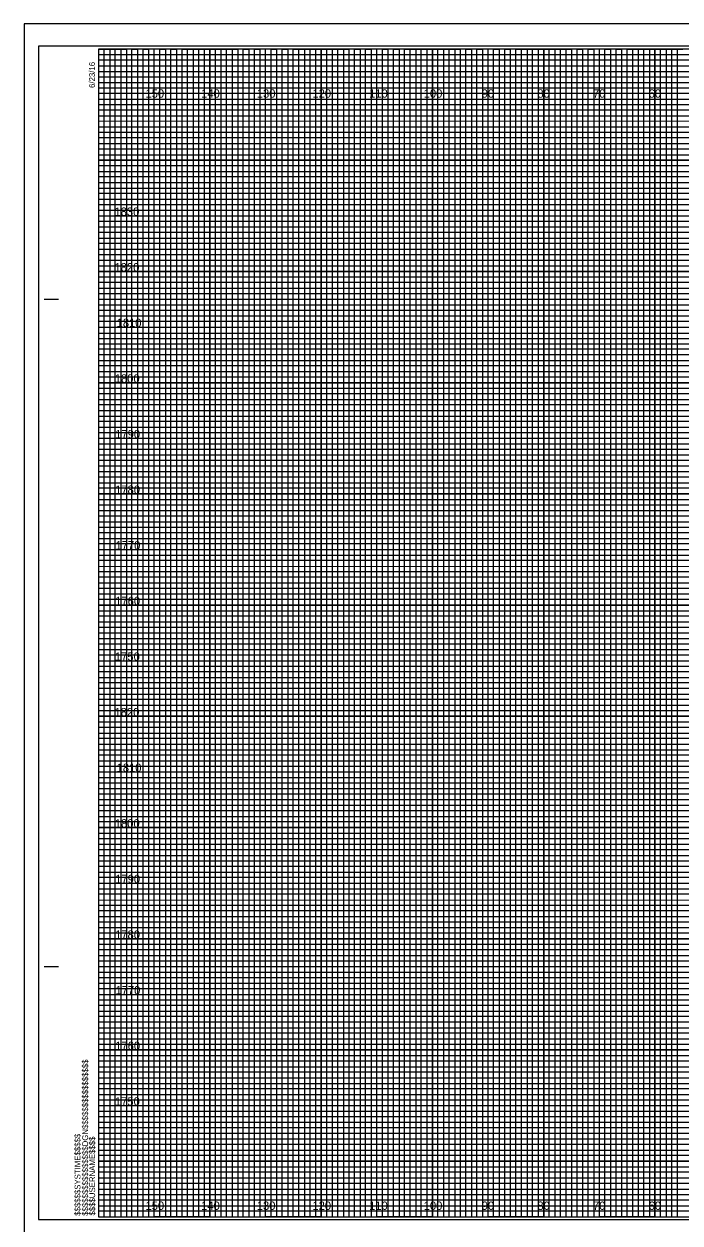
# Model space of a CAD drawing. Extents: x -419 to 4739, y -630 to 13534.
# Drawn here: x 476.2 to 594.1, y 1311.4 to 1527 of the extents above; entities that cross this region are included whole.
import ezdxf

# ---------------------------------------------------------------- set-up
doc = ezdxf.new("R2010")
doc.units = 0
for name, color, linetype in [('Old_Level_62', 7, 'Continuous'), ('Pattern 1', 7, 'Continuous'), ('Pattern 18', 7, 'Continuous'), ('Pattern 4', 7, 'Continuous'), ('Pattern 5', 7, 'Continuous'), ('Prop Dimension', 7, 'Continuous'), ('Prop Horizontal Alignment', 7, 'Continuous'), ('Raster_Level_0', 7, 'Continuous'), ('Scratch_Level_0', 7, 'Continuous'), ('Scratch_Level_3', 7, 'Continuous'), ('Scratch_Level_5', 7, 'Continuous')]:
    doc.layers.add(name, color=color, linetype=linetype)

msp = doc.modelspace()

# ---------------------------------------------------------------- linework, layer by layer
at = {"layer": 'Old_Level_62'}
for p, q in [((479.78, 1477.54), (482.28, 1477.54)), ((479.88, 1477.54), (482.38, 1477.54)), ((479.78, 1357.54), (482.28, 1357.54)), ((479.88, 1357.54), (482.38, 1357.54)), ((489.58, 1312.54), (489.58, 1312.54)), ((489.58, 1312.54), (489.58, 1312.54)), ((489.58, 1312.54), (489.58, 1312.54)), ((489.58, 1312.54), (489.58, 1312.54)), ((489.58, 1312.54), (489.58, 1312.54)), ((489.58, 1312.54), (489.58, 1312.54)), ((489.58, 1312.54), (489.58, 1312.54))]:
    msp.add_line(p, q, dxfattribs=at)
msp.add_lwpolyline([(809.58, 1522.54), (489.58, 1522.54), (489.58, 1312.54), (809.58, 1312.54)], close=True, dxfattribs=at)
at = {"layer": 'Pattern 18'}
msp.add_lwpolyline([(476.18, 1308.04), (812.88, 1308.04), (812.88, 1527.04), (476.18, 1527.04)], close=True, dxfattribs=at)
at = {"layer": 'Pattern 4'}
for p, q in [((489.58, 1521.54), (749.58, 1521.54)), ((749.58, 1520.52), (489.58, 1520.52)), ((489.58, 1520.52), (489.58, 1519.54)), ((489.58, 1519.54), (749.58, 1519.54)), ((749.58, 1518.43), (489.58, 1518.43)), ((489.58, 1518.43), (489.58, 1516.54)), ((489.58, 1516.54), (809.58, 1516.54))]:
    msp.add_line(p, q, dxfattribs=at)
for points in [[(489.58, 1515.54), (759.58, 1515.54), (809.58, 1515.54), (809.58, 1514.54), (489.58, 1514.54)], [(489.58, 1513.54), (809.58, 1513.54), (809.58, 1511.54), (489.58, 1511.54)], [(489.58, 1510.54), (809.58, 1510.54), (809.58, 1509.54), (489.58, 1509.52)], [(489.58, 1508.54), (809.58, 1508.54), (809.58, 1506.54), (489.58, 1506.54)], [(489.58, 1505.54), (809.58, 1505.54), (809.58, 1504.54), (489.58, 1504.54)], [(489.58, 1503.54), (809.58, 1503.54), (809.58, 1501.54), (489.58, 1501.54)], [(489.58, 1500.54), (809.58, 1500.54), (809.58, 1499.54), (489.58, 1499.54)], [(489.58, 1498.54), (809.58, 1498.54), (809.58, 1496.54), (489.58, 1496.54)], [(489.58, 1495.54), (809.58, 1495.54), (809.58, 1494.54), (489.58, 1494.54)], [(489.58, 1493.54), (809.58, 1493.54), (809.58, 1491.54), (489.58, 1491.54)], [(489.58, 1490.54), (809.58, 1490.54), (809.58, 1489.54), (489.58, 1489.54)], [(489.58, 1488.54), (809.58, 1488.54), (809.58, 1486.49), (809.58, 1485.54), (809.58, 1484.54), (489.58, 1484.54)], [(489.58, 1486.54), (809.58, 1486.54), (809.58, 1485.54), (489.58, 1485.54)], [(489.58, 1483.54), (809.58, 1483.54), (809.58, 1481.54), (489.58, 1481.57)], [(489.58, 1481.57), (809.58, 1481.54), (809.58, 1480.54), (489.58, 1480.54)], [(489.58, 1479.54), (809.58, 1479.54), (809.58, 1478.54), (489.58, 1478.54)], [(489.58, 1476.54), (809.58, 1476.54), (809.58, 1475.54), (489.58, 1475.54)], [(489.58, 1474.54), (809.58, 1474.54), (809.58, 1473.54), (489.58, 1473.54)], [(489.51, 1471.43), (809.58, 1471.43), (809.58, 1470.42), (489.51, 1470.42)], [(489.58, 1469.54), (809.58, 1469.54), (809.58, 1468.54), (489.58, 1468.54)], [(489.58, 1466.54), (809.58, 1466.54), (809.58, 1465.54), (489.58, 1465.54)], [(489.58, 1464.54), (809.58, 1464.54), (809.58, 1463.54), (489.58, 1463.54)], [(489.58, 1461.54), (809.58, 1461.54), (809.58, 1460.54), (489.58, 1460.54)], [(489.58, 1459.54), (809.58, 1459.54), (809.58, 1458.54), (489.58, 1458.54)], [(489.58, 1456.54), (809.58, 1456.54), (809.58, 1455.54), (489.58, 1455.54)], [(489.58, 1454.54), (809.58, 1454.54), (809.58, 1453.54), (489.58, 1453.54)], [(489.58, 1451.54), (809.58, 1451.54), (809.57, 1450.52), (489.58, 1450.54)], [(489.58, 1449.54), (809.58, 1449.54), (809.58, 1448.54), (489.58, 1448.54)], [(489.58, 1446.54), (809.58, 1446.54), (809.58, 1445.54), (489.58, 1445.54)], [(489.58, 1444.54), (809.58, 1444.54), (809.58, 1443.54), (489.58, 1443.54)], [(489.58, 1441.54), (809.58, 1441.54), (809.58, 1440.54), (489.58, 1440.54)], [(489.58, 1439.54), (809.58, 1439.54), (809.58, 1438.54), (489.58, 1438.54)], [(489.58, 1436.54), (809.58, 1436.54), (809.58, 1435.54), (489.58, 1435.54)], [(489.58, 1434.54), (809.58, 1434.54), (809.58, 1433.54), (489.58, 1433.54)], [(489.58, 1431.54), (809.58, 1431.54), (809.58, 1430.54), (489.58, 1430.54)], [(489.58, 1429.53), (809.65, 1429.45), (809.58, 1428.54), (489.58, 1428.54)], [(489.58, 1426.54), (809.58, 1426.54), (809.58, 1425.54), (489.58, 1425.54)], [(489.58, 1424.54), (809.58, 1424.54), (809.58, 1423.54), (489.58, 1423.54)], [(489.58, 1421.54), (809.58, 1421.54), (809.58, 1420.54), (489.58, 1420.54)], [(489.58, 1419.54), (809.58, 1419.54), (809.58, 1418.54), (489.58, 1418.54)], [(489.58, 1416.54), (809.58, 1416.54), (809.58, 1415.54), (489.58, 1415.54)], [(489.58, 1414.54), (809.58, 1414.54), (809.58, 1413.54), (489.58, 1413.54)], [(489.58, 1411.54), (809.58, 1411.54), (809.58, 1410.54), (489.58, 1410.54)], [(489.58, 1409.54), (809.58, 1409.54), (809.58, 1408.54), (489.58, 1408.54)], [(489.58, 1406.54), (809.58, 1406.54), (809.58, 1405.54), (489.58, 1405.54)], [(489.58, 1404.54), (809.58, 1404.54), (809.58, 1403.54), (489.58, 1403.54)], [(489.58, 1401.54), (809.58, 1401.54), (809.58, 1400.54), (489.58, 1400.54)], [(489.58, 1399.54), (809.58, 1399.54), (809.58, 1398.54), (489.58, 1398.54)], [(489.58, 1396.54), (809.58, 1396.54), (809.58, 1395.54), (489.58, 1395.54)], [(489.58, 1394.54), (809.58, 1394.54), (809.58, 1393.54), (489.58, 1393.54)], [(489.58, 1391.54), (809.58, 1391.54), (809.57, 1390.52), (489.58, 1390.54)], [(489.58, 1389.54), (809.58, 1389.54), (809.58, 1388.54), (489.58, 1388.54)], [(489.58, 1386.54), (809.58, 1386.54), (809.58, 1385.54), (489.58, 1385.54)], [(489.58, 1384.54), (809.58, 1384.54), (809.58, 1383.54), (489.58, 1383.54)], [(489.58, 1381.54), (809.58, 1381.54), (809.58, 1380.54), (489.58, 1380.54)], [(489.58, 1379.54), (809.58, 1379.54), (809.58, 1378.54), (489.58, 1378.54)], [(489.58, 1376.54), (809.58, 1376.54), (809.58, 1375.54), (489.58, 1375.54)], [(489.58, 1374.54), (809.58, 1374.54), (809.58, 1373.54), (489.58, 1373.54)], [(489.58, 1371.54), (809.58, 1371.54), (809.58, 1370.54), (489.58, 1370.54)], [(489.58, 1369.53), (809.65, 1369.45), (809.58, 1368.54), (489.58, 1368.54)], [(489.58, 1366.54), (809.58, 1366.54), (809.58, 1365.54), (489.58, 1365.54)], [(489.58, 1364.54), (809.58, 1364.54), (809.58, 1363.54), (489.58, 1363.54)], [(489.58, 1361.54), (809.58, 1361.54), (809.58, 1360.54), (489.58, 1360.54)], [(489.58, 1359.54), (809.58, 1359.54), (809.58, 1358.54), (489.58, 1358.54)], [(489.58, 1356.54), (809.58, 1356.54), (809.58, 1355.54), (489.58, 1355.54)], [(489.58, 1354.54), (809.58, 1354.54), (809.58, 1353.54), (489.58, 1353.54)], [(489.58, 1351.54), (809.58, 1351.54), (809.58, 1350.54), (489.58, 1350.54)], [(489.58, 1349.54), (809.58, 1349.54), (809.58, 1348.54), (489.58, 1348.54)], [(489.58, 1346.54), (809.58, 1346.54), (809.58, 1345.54), (489.58, 1345.54)], [(489.58, 1344.54), (809.58, 1344.54), (809.58, 1343.54), (489.58, 1343.54)], [(489.58, 1341.54), (809.58, 1341.54), (809.58, 1340.54), (489.58, 1340.54)], [(489.58, 1339.54), (809.58, 1339.54), (809.58, 1338.54), (489.58, 1338.54)], [(489.58, 1336.54), (809.58, 1336.54), (809.58, 1335.54), (489.58, 1335.54)], [(489.58, 1334.54), (809.58, 1334.54), (809.58, 1333.54), (489.58, 1333.54)], [(489.58, 1331.54), (809.58, 1331.54), (809.58, 1330.54), (489.58, 1330.54)], [(489.58, 1329.54), (809.58, 1329.54), (809.58, 1328.54), (489.58, 1328.54)], [(489.58, 1326.54), (809.58, 1326.54), (809.58, 1325.54), (489.58, 1325.54)], [(489.58, 1324.54), (809.58, 1324.54), (809.58, 1323.54), (489.58, 1323.54)], [(489.58, 1321.54), (809.58, 1321.54), (809.58, 1320.54), (489.58, 1320.54)], [(489.58, 1319.54), (809.58, 1319.54), (809.58, 1318.54), (489.58, 1318.54)], [(489.58, 1316.54), (809.58, 1316.54), (809.58, 1315.54), (489.58, 1315.54)], [(489.58, 1314.54), (809.58, 1314.54), (809.58, 1313.54), (489.58, 1313.54)]]:
    msp.add_lwpolyline(points, dxfattribs=at)
at = {"layer": 'Pattern 5'}
for p, q in [((812.88, 1527.04), (476.18, 1527.04)), ((476.18, 1527.04), (476.18, 1308.04))]:
    msp.add_line(p, q, dxfattribs=at)
at = {"layer": 'Prop Dimension'}
for points in [[(489.58, 1312.54), (490.58, 1312.54), (490.58, 1522.54), (491.58, 1522.54), (491.58, 1312.54)], [(491.58, 1312.54), (492.58, 1312.54), (492.58, 1522.54), (493.58, 1522.54), (493.58, 1312.54)], [(494.58, 1312.54), (495.58, 1312.54), (495.58, 1522.54), (496.58, 1522.54), (496.58, 1312.54)], [(496.58, 1312.54), (497.58, 1312.54), (497.58, 1522.54), (498.58, 1522.54), (498.58, 1312.54)], [(499.58, 1312.54), (500.58, 1312.54), (500.58, 1522.54), (501.58, 1522.54), (501.58, 1312.54)], [(501.58, 1312.54), (502.58, 1312.54), (502.58, 1522.54), (503.58, 1522.54), (503.58, 1312.54)], [(504.58, 1312.54), (505.58, 1312.54), (505.58, 1522.54), (506.58, 1522.54), (506.58, 1312.54)], [(506.58, 1312.54), (507.58, 1312.54), (507.58, 1522.54), (508.58, 1522.54), (508.58, 1312.54)], [(509.58, 1312.54), (510.58, 1312.54), (510.58, 1522.54), (511.58, 1522.54), (511.58, 1312.54)], [(511.58, 1312.54), (512.58, 1312.54), (512.58, 1522.54), (513.58, 1522.54), (513.58, 1312.54)], [(514.58, 1312.54), (515.58, 1312.54), (515.58, 1522.54), (516.58, 1522.54), (516.58, 1312.54)], [(516.58, 1312.54), (517.58, 1312.54), (517.58, 1522.54), (518.58, 1522.54), (518.58, 1312.54)], [(519.58, 1312.54), (520.58, 1312.54), (520.58, 1522.54), (521.58, 1522.54), (521.58, 1312.54)], [(521.58, 1312.54), (522.58, 1312.54), (522.58, 1522.54), (523.58, 1522.54), (523.58, 1312.54)], [(524.58, 1312.54), (525.58, 1312.54), (525.58, 1522.54), (526.58, 1522.54), (526.58, 1312.54)], [(526.58, 1312.54), (527.58, 1312.54), (527.58, 1522.54), (528.58, 1522.54), (528.58, 1312.54)], [(529.58, 1312.54), (530.58, 1312.54), (530.58, 1522.54), (531.58, 1522.54), (531.58, 1312.54)], [(531.58, 1312.54), (532.58, 1312.54), (532.58, 1522.54), (533.58, 1522.54), (533.58, 1312.54)], [(534.58, 1312.54), (535.58, 1312.54), (535.58, 1522.54), (536.58, 1522.54), (536.58, 1312.54)], [(536.58, 1312.54), (537.58, 1312.54), (537.58, 1522.54), (538.58, 1522.54), (538.58, 1312.54)], [(539.58, 1312.54), (540.58, 1312.54), (540.58, 1522.54), (541.58, 1522.54), (541.58, 1312.54)], [(541.58, 1312.54), (542.58, 1312.54), (542.58, 1522.54), (543.58, 1522.54), (543.58, 1312.54)], [(544.58, 1312.54), (545.58, 1312.54), (545.58, 1522.54), (546.58, 1522.54), (546.58, 1312.54)], [(546.58, 1312.54), (547.58, 1312.54), (547.58, 1522.54), (548.58, 1522.54), (548.58, 1312.54)], [(549.58, 1312.54), (550.58, 1312.54), (550.58, 1522.54), (551.58, 1522.54), (551.58, 1312.54)], [(551.58, 1312.54), (552.58, 1312.54), (552.58, 1522.54), (553.58, 1522.54), (553.58, 1312.54)], [(554.58, 1312.54), (555.58, 1312.54), (555.58, 1522.54), (556.58, 1522.54), (556.58, 1312.54)], [(556.58, 1312.54), (557.58, 1312.54), (557.58, 1522.54), (558.58, 1522.54), (558.58, 1312.54)], [(559.58, 1312.54), (560.58, 1312.54), (560.58, 1522.54), (561.58, 1522.54), (561.58, 1312.54)], [(561.58, 1312.54), (562.58, 1312.54), (562.58, 1522.54), (563.58, 1522.54), (563.58, 1312.54)], [(564.58, 1312.54), (565.58, 1312.54), (565.58, 1522.54), (566.58, 1522.54), (566.58, 1312.54)], [(566.58, 1312.54), (567.58, 1312.54), (567.58, 1522.54), (568.58, 1522.54), (568.58, 1312.54)], [(569.58, 1312.54), (570.58, 1312.54), (570.58, 1522.54), (571.58, 1522.54), (571.58, 1312.54)], [(571.58, 1312.54), (572.58, 1312.54), (572.58, 1522.54), (573.58, 1522.54), (573.58, 1312.54)], [(574.58, 1312.54), (575.58, 1312.54), (575.58, 1522.54), (576.58, 1522.54), (576.58, 1312.54)], [(576.58, 1312.54), (577.58, 1312.54), (577.58, 1522.54), (578.58, 1522.54), (578.58, 1312.54)], [(579.58, 1312.54), (580.58, 1312.54), (580.58, 1522.54), (581.58, 1522.54), (581.58, 1312.54)], [(581.58, 1312.54), (582.58, 1312.54), (582.58, 1522.54), (583.58, 1522.54), (583.58, 1312.54)], [(584.58, 1312.54), (585.58, 1312.54), (585.58, 1522.54), (586.58, 1522.54), (586.58, 1312.54)], [(586.58, 1312.54), (587.58, 1312.54), (587.58, 1522.54), (588.58, 1522.54), (588.58, 1312.54)], [(589.58, 1312.54), (590.58, 1312.54), (590.58, 1522.54), (591.58, 1522.54), (591.58, 1312.54)], [(591.58, 1312.54), (592.58, 1312.54), (592.58, 1522.54), (593.58, 1522.54), (593.58, 1312.54)]]:
    msp.add_lwpolyline(points, dxfattribs=at)
at = {"layer": 'Prop Horizontal Alignment'}
for points in [[(489.58, 1522.54), (494.58, 1522.54), (494.58, 1312.54), (504.58, 1312.54), (504.58, 1522.54), (514.58, 1522.54), (514.58, 1312.54), (524.58, 1312.54), (524.58, 1522.54), (534.58, 1522.54), (534.58, 1312.54), (544.58, 1312.54), (544.58, 1522.54), (554.58, 1522.54), (554.58, 1312.54), (564.58, 1312.54), (564.58, 1522.54), (574.58, 1522.54), (574.58, 1312.54), (584.58, 1312.54), (584.58, 1522.54), (594.58, 1522.54)], [(489.58, 1517.54), (764.58, 1517.54)], [(489.58, 1497.54), (809.58, 1497.54), (809.58, 1507.54), (489.58, 1507.54)], [(489.58, 1477.54), (809.58, 1477.54), (809.58, 1487.54), (489.58, 1487.54)], [(489.58, 1457.54), (809.58, 1457.54), (809.58, 1467.54), (489.58, 1467.54)], [(489.58, 1437.54), (809.58, 1437.54), (809.58, 1447.54), (489.58, 1447.54)], [(489.58, 1417.54), (809.58, 1417.54), (809.58, 1427.54), (489.58, 1427.54)], [(489.58, 1397.54), (809.58, 1397.54), (809.58, 1407.54), (489.58, 1407.54)], [(489.58, 1377.54), (809.58, 1377.54), (809.58, 1387.54), (489.58, 1387.54)], [(489.58, 1357.54), (809.58, 1357.54), (809.58, 1367.54), (489.58, 1367.54)], [(489.58, 1337.54), (809.58, 1337.54), (809.58, 1347.54), (489.58, 1347.54)], [(489.58, 1317.54), (809.58, 1317.54), (809.58, 1327.54), (489.58, 1327.54)]]:
    msp.add_lwpolyline(points, dxfattribs=at)
at = {"layer": 'Scratch_Level_0'}
for p, q in [((499.58, 1312.54), (499.58, 1522.54)), ((509.58, 1312.54), (509.58, 1522.54)), ((519.58, 1312.54), (519.58, 1522.54)), ((529.58, 1312.54), (529.58, 1522.54)), ((539.58, 1312.54), (539.58, 1522.54)), ((549.58, 1312.54), (549.58, 1522.54)), ((559.58, 1312.54), (559.58, 1522.54)), ((569.58, 1312.54), (569.58, 1522.54)), ((579.58, 1312.54), (579.58, 1522.54)), ((589.58, 1312.54), (589.58, 1522.54)), ((489.58, 1512.54), (809.58, 1512.54)), ((489.58, 1502.54), (809.58, 1502.54)), ((489.58, 1492.54), (809.58, 1492.54)), ((489.58, 1482.54), (809.58, 1482.54)), ((489.58, 1472.54), (809.58, 1472.54)), ((489.58, 1462.54), (809.58, 1462.54)), ((489.58, 1452.54), (809.58, 1452.54)), ((489.58, 1442.54), (809.58, 1442.54)), ((489.58, 1432.54), (809.58, 1432.54)), ((489.58, 1422.54), (809.58, 1422.54)), ((489.58, 1412.54), (809.58, 1412.54)), ((489.58, 1402.54), (809.58, 1402.54)), ((489.58, 1392.54), (809.58, 1392.54)), ((489.58, 1382.54), (809.58, 1382.54)), ((489.58, 1372.54), (809.58, 1372.54)), ((489.58, 1362.54), (809.58, 1362.54)), ((489.58, 1352.54), (809.58, 1352.54)), ((489.58, 1342.54), (809.58, 1342.54)), ((489.58, 1332.54), (809.58, 1332.54)), ((489.58, 1322.54), (809.58, 1322.54))]:
    msp.add_line(p, q, dxfattribs=at)
at = {"layer": 'Scratch_Level_3'}
for p, q in [((499.58, 1522.54), (489.58, 1522.54)), ((499.58, 1312.54), (499.58, 1522.54)), ((519.58, 1522.54), (509.58, 1522.54)), ((509.58, 1522.54), (509.58, 1312.54)), ((519.58, 1312.54), (519.58, 1522.54)), ((539.58, 1522.54), (529.58, 1522.54)), ((529.58, 1522.54), (529.58, 1312.54)), ((539.58, 1312.54), (539.58, 1522.54)), ((559.58, 1522.54), (549.58, 1522.54)), ((549.58, 1522.54), (549.58, 1312.54)), ((559.58, 1312.54), (559.58, 1522.54)), ((579.58, 1522.54), (569.58, 1522.54)), ((569.58, 1522.54), (569.58, 1312.54)), ((579.58, 1312.54), (579.58, 1522.54)), ((599.58, 1522.54), (589.58, 1522.54)), ((589.58, 1522.54), (589.58, 1312.54)), ((509.58, 1312.54), (499.58, 1312.54)), ((529.58, 1312.54), (519.58, 1312.54)), ((549.58, 1312.54), (539.58, 1312.54)), ((569.58, 1312.54), (559.58, 1312.54)), ((589.58, 1312.54), (579.58, 1312.54))]:
    msp.add_line(p, q, dxfattribs=at)
for points in [[(489.58, 1512.54), (809.58, 1512.54), (809.58, 1502.54), (489.58, 1502.54)], [(489.58, 1492.54), (809.58, 1492.54), (809.58, 1482.54), (489.58, 1482.54)], [(489.58, 1472.54), (809.58, 1472.54), (809.58, 1462.54), (489.58, 1462.54)], [(489.58, 1452.54), (809.58, 1452.54), (809.58, 1442.54), (489.58, 1442.54)], [(489.58, 1432.54), (809.58, 1432.54), (809.58, 1422.54), (489.58, 1422.54)], [(489.58, 1412.54), (809.58, 1412.54), (809.58, 1402.54), (489.58, 1402.54)], [(489.58, 1392.54), (809.58, 1392.54), (809.58, 1382.54), (489.58, 1382.54)], [(489.58, 1372.54), (809.58, 1372.54), (809.58, 1362.54), (489.58, 1362.54)], [(489.58, 1352.54), (809.58, 1352.54), (809.58, 1342.54), (489.58, 1342.54)], [(489.58, 1332.54), (809.58, 1332.54), (809.58, 1322.54), (489.58, 1322.54)]]:
    msp.add_lwpolyline(points, dxfattribs=at)
at = {"layer": 'Scratch_Level_5'}
msp.add_lwpolyline([(478.78, 1312.04), (811.98, 1312.04), (811.98, 1523.04), (478.78, 1523.04)], close=True, dxfattribs=at)

# ---------------------------------------------------------------- texts
at = {"layer": 'Old_Level_62'}
for s, p in [('6/23/16', (488.93, 1515.54)), ('$$$$$$$$$$$$$$$$DGN$$$$$$$$$$$$$$$$', (487.7, 1312.72)), ('$$$$$$SYSTIME$$$$$', (486.32, 1312.72)), ('$$$$USERNAME$$$$', (488.96, 1312.77))]:
    msp.add_text(s, height=1.05, rotation=90, dxfattribs=at).set_placement(p)
at = {"layer": 'Pattern 1'}
for s, p in [('1830', (492.44, 1492.54)), ('1820', (492.45, 1482.54)), ('1810', (492.83, 1472.54)), ('1800', (492.5, 1462.54)), ('1790', (492.58, 1452.54)), ('1780', (492.56, 1442.54)), ('1770', (492.62, 1432.54)), ('1760', (492.58, 1422.54)), ('1750', (492.53, 1412.54)), ('1820', (492.45, 1402.54)), ('1810', (492.83, 1392.54)), ('1800', (492.5, 1382.54)), ('1790', (492.58, 1372.54)), ('1780', (492.56, 1362.54)), ('1770', (492.62, 1352.54)), ('1760', (492.58, 1342.54)), ('1750', (492.53, 1332.54))]:
    msp.add_text(s, height=1.5, dxfattribs=at).set_placement(p)
at = {"layer": 'Raster_Level_0'}
for s, p in [('150', (498.02, 1513.79)), ('140', (508.02, 1513.79)), ('130', (518.02, 1513.79)), ('120', (528.02, 1513.79)), ('110', (538.2, 1513.79)), ('100', (548.02, 1513.79)), ('90', (558.44, 1513.79)), ('80', (568.44, 1513.79)), ('70', (578.44, 1513.79)), ('60', (588.44, 1513.79)), ('150', (498.02, 1313.79)), ('140', (508.02, 1313.79)), ('130', (518.02, 1313.79)), ('120', (528.02, 1313.79)), ('110', (538.2, 1313.79)), ('100', (548.02, 1313.79)), ('90', (558.44, 1313.79)), ('80', (568.44, 1313.79)), ('70', (578.44, 1313.79)), ('60', (588.44, 1313.79))]:
    msp.add_text(s, height=1.5, dxfattribs=at).set_placement(p)

doc.saveas('drawing.dxf')
